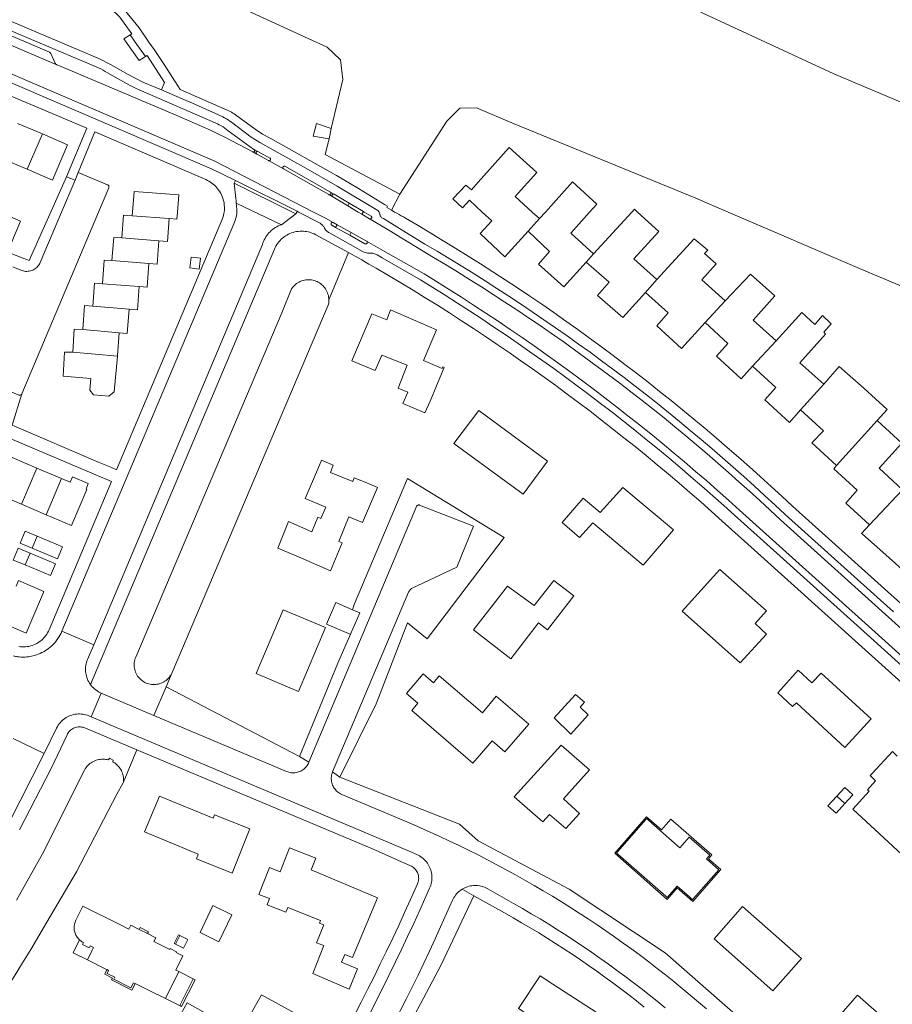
# Model space of a CAD drawing. Header units: metres. Extents: x 89888 to 94270, y 464165 to 468904.
# Tile 307 of 369: x 93206 to 93409, y 466816 to 467045. Entities that reach past the tile are written whole.
import ezdxf

# ---------------------------------------------------------------- set-up
doc = ezdxf.new("R2010")
doc.units = ezdxf.units.M
for name, color, linetype, lineweight in [('B_BEBOUWINGSGRENS_0', 251, 'CONTINUOUS', 13), ('B_LUIFEL_1', 251, 'CONTINUOUS', 13), ('B_TUSSENMUUR_0', 251, 'CONTINUOUS', 13), ('G_GRENS_ALGEMEEN_0', 251, 'CONTINUOUS', 13), ('T_CULTUURGRENS_0', 251, 'CONTINUOUS', 13), ('T_HEK_LIJN_0', 251, 'CONTINUOUS', 13), ('T_MUUR_30CM_LIJN_0', 251, 'CONTINUOUS', 13), ('T_WALBESCHERMING_0', 251, 'CONTINUOUS', 13), ('V_WEGGRENS_0', 251, 'CONTINUOUS', 13), ('W_WALBESCHERMING_LIJN_0', 251, 'CONTINUOUS', 13)]:
    doc.layers.add(name, color=color, linetype=linetype, lineweight=lineweight)

msp = doc.modelspace()

# ---------------------------------------------------------------- linework, layer by layer
at = {"layer": 'B_BEBOUWINGSGRENS_0'}
for p, q in [((93211.65, 467018.18), (93205.9, 467020.64)), ((93202.37, 467012.39), (93208.12, 467009.94)), ((93232.63, 467000), (93232.57, 466999.13)), ((93246.26, 466989.49), (93245.97, 466986.97)), ((93296.72, 466958.07), (93295.55, 466955.42)), ((93210.36, 466940.38), (93204.6, 466942.82)), ((93323.56, 466934.31), (93329.23, 466942.01)), ((93216.11, 466937.94), (93210.36, 466940.38)), ((93201.06, 466934.42), (93206.81, 466931.98)), ((93206.81, 466931.98), (93212.56, 466929.53)), ((93329.2, 466902.74), (93335.33, 466910.62)), ((93271.29, 466888.36), (93277.52, 466903.3)), ((93317.26, 466887.26), (93314.08, 466883.45)), ((93334.62, 466878.47), (93338.66, 466882.96)), ((93396.55, 466864.02), (93394.49, 466861.77)), ((93398.43, 466862.29), (93396.55, 466864.02)), ((93236.14, 466832.02), (93234.16, 466833)), ((93243.67, 466831.62), (93242.64, 466829.6)), ((93240.32, 466816.9), (93243.41, 466823.17)), ((93272.11, 466812.6), (93262.67, 466817.74))]:
    msp.add_line(p, q, dxfattribs=at)
for points in [[(93208.12, 467009.94), (93214.02, 467007.42), (93217.54, 467015.67), (93211.65, 467018.18)], [(93327.35, 466998.47), (93325.66, 467000), (93321.68, 467003.61), (93326.77, 467009.21), (93320.33, 467015), (93313.04, 467006.91)], [(93313.04, 467006.91), (93311.54, 467005.13), (93310.21, 467006.28), (93307.2, 467003.06), (93309.45, 467000.95), (93311.1, 467002.72), (93314.01, 467000), (93316.24, 466997.91), (93313.56, 466994.96), (93319.25, 466989.6), (93324.69, 466995.54)], [(93339.02, 467000), (93340.66, 467001.84), (93335.02, 467006.99), (93328.73, 467000), (93327.35, 466998.47)], [(93241.16, 466998.45), (93242.96, 466998.32), (93243.09, 467000), (93243.39, 467004.02), (93233, 467004.8), (93232.63, 467000)], [(93350.14, 467000), (93349.45, 467000.63), (93348.87, 467000), (93339.95, 466990.28)], [(93203.51, 466999.17), (93206.6, 466997.88), (93203.56, 466990.62)], [(93232.57, 466999.13), (93230.56, 466999.28), (93230.16, 466993.96)], [(93238.76, 466993.29), (93240.76, 466993.14), (93241.16, 466998.45)], [(93339.95, 466990.28), (93334.67, 466995.1), (93339.02, 467000)], [(93354.65, 466984.25), (93349.29, 466989.13), (93355.14, 466995.47), (93350.14, 467000)], [(93230.16, 466993.96), (93228.26, 466994.1), (93227.85, 466988.68)], [(93324.69, 466995.54), (93329.71, 466990.78), (93327.1, 466987.88), (93333.02, 466982.55), (93338.19, 466988.36)], [(93370.59, 466979.31), (93365.12, 466984.23), (93368.44, 466987.94), (93365.75, 466990.33), (93366.49, 466991.09), (93363.36, 466993.73), (93354.65, 466984.25)], [(93236.47, 466988.02), (93238.35, 466987.88), (93238.76, 466993.29)], [(93245.97, 466986.97), (93248.17, 466986.72), (93248.46, 466989.24), (93246.26, 466989.49)], [(93227.85, 466988.68), (93226.05, 466988.82), (93225.63, 466983.3)], [(93234.22, 466982.64), (93236.05, 466982.5), (93236.47, 466988.02)], [(93338.19, 466988.36), (93343.59, 466983.63), (93340.88, 466980.58), (93346.72, 466975.42), (93352.03, 466981.24)], [(93382.4, 466970.04), (93377.05, 466974.83), (93382.13, 466980.49), (93376.47, 466985.53), (93370.59, 466979.31)], [(93225.63, 466983.3), (93223.77, 466983.44), (93223.37, 466978.09)], [(93231.82, 466977.36), (93233.81, 466977.22), (93234.22, 466982.64)], [(93352.03, 466981.24), (93357.33, 466976.54), (93354.63, 466973.51), (93360.41, 466968.21), (93365.87, 466974.26)], [(93223.37, 466978.09), (93221.47, 466978.23), (93221.05, 466972.66)], [(93229.56, 466971.88), (93231.4, 466971.74), (93231.82, 466977.36)], [(93295.55, 466955.42), (93300.66, 466953.25), (93301.9, 466955.94), (93303.39, 466959.54), (93305.2, 466963.78), (93304.87, 466963.92), (93304.71, 466963.55), (93300.32, 466965.46), (93303.42, 466972.61), (93292.71, 466977.24), (93291.81, 466974.89), (93288.3, 466976.27), (93283.67, 466965.35), (93289.09, 466963.07), (93290.67, 466966.7), (93296.53, 466964.31), (93294.47, 466958.99), (93296.72, 466958.07)], [(93393.5, 466972), (93395.26, 466973.98), (93393.19, 466975.91), (93391.46, 466973.85), (93388.44, 466976.6), (93382.4, 466970.04)], [(93365.87, 466974.26), (93371.2, 466969.38), (93368.51, 466966.45), (93374.29, 466961.15), (93376.93, 466964.09)], [(93221.05, 466972.66), (93219.05, 466972.75), (93218.74, 466967.34)], [(93229.14, 466966.44), (93229.16, 466966.59), (93229.56, 466971.88)], [(93393.54, 466959.95), (93387.95, 466964.88), (93393.95, 466971.58), (93393.5, 466972)], [(93218.74, 466967.34), (93216.77, 466967.38), (93216.52, 466961.79), (93222.93, 466961.22), (93222.68, 466958.49), (93223.59, 466957.45), (93227.15, 466957.1), (93228.37, 466958.16), (93229.14, 466966.44)], [(93376.93, 466964.09), (93382.35, 466959.15), (93379.78, 466956.27), (93385.55, 466951), (93388.1, 466953.94)], [(93402.85, 466958.97), (93397.11, 466964.02), (93393.54, 466959.95)], [(93405.94, 466951.43), (93408.29, 466954.02), (93408.25, 466954.05), (93402.85, 466958.97)], [(93329.23, 466942.01), (93313.23, 466953.81), (93307.45, 466946.15), (93323.56, 466934.31)], [(93388.1, 466953.94), (93393.45, 466949.08), (93390.75, 466946.23), (93396.44, 466940.98)], [(93411.82, 466935.33), (93406.38, 466940.38), (93411.7, 466946.17), (93405.94, 466951.43)], [(93278.7, 466939.39), (93279.36, 466941.03), (93276.62, 466942.2), (93275.9, 466940.51), (93272.82, 466933.28), (93277.61, 466931.28), (93276.49, 466928.68), (93275.8, 466928.95), (93274.35, 466925.56), (93268.92, 466927.96), (93266.45, 466921.73), (93271.77, 466919.51), (93278.71, 466916.45), (93281.39, 466922.98), (93280.68, 466923.32), (93283.01, 466929.01), (93286.18, 466927.7)], [(93396.44, 466940.98), (93395.82, 466940.2), (93401.25, 466935.28), (93398.64, 466932.25), (93404.16, 466927.21)], [(93286.18, 466927.7), (93289.64, 466935.9), (93287.18, 466936.92), (93284.24, 466938.15), (93283.92, 466937.29), (93278.7, 466939.39)], [(93221.82, 466935.51), (93222.35, 466936.77), (93218.65, 466938.34), (93218.11, 466937.09), (93216.11, 466937.94)], [(93212.56, 466929.53), (93218.44, 466927.04), (93222, 466935.44), (93221.82, 466935.51)], [(93358.54, 466926.03), (93346.73, 466935.9), (93341.45, 466930.06), (93337.54, 466933.38), (93332.62, 466927.72), (93336.63, 466924.2)], [(93404.16, 466927.21), (93402.3, 466925.18), (93402.49, 466925.01), (93407.94, 466920.2), (93414.81, 466914.1), (93422.82, 466922.82), (93422.61, 466923.01), (93425.34, 466926.01), (93418.59, 466932.03), (93422.18, 466936.05)], [(93336.63, 466924.2), (93339.73, 466927.66), (93351.46, 466917.76), (93358.54, 466926.03)], [(93210.45, 466924.52), (93207.68, 466925.67), (93206.52, 466922.9), (93209.28, 466921.75)], [(93209.28, 466921.75), (93215.2, 466919.27), (93216.36, 466922.05), (93210.45, 466924.52)], [(93208.79, 466920.59), (93206.04, 466921.74), (93204.88, 466918.97), (93207.62, 466917.83)], [(93207.62, 466917.83), (93213.56, 466915.35), (93214.72, 466918.12), (93208.79, 466920.59)], [(93380.16, 466907.14), (93369.31, 466916.75), (93360.54, 466907.1)], [(93202, 466904.5), (93207.88, 466901.98), (93211.47, 466910.35), (93212.03, 466911.64), (93206.1, 466914.19), (93205.54, 466912.9)], [(93335.33, 466910.62), (93330.7, 466914.19), (93326.09, 466908.37), (93319.93, 466912.92), (93312, 466902.73), (93320.65, 466896.01), (93327.14, 466904.34), (93329.2, 466902.74)], [(93283.38, 466901.7), (93282.36, 466902.12), (93277.79, 466904.03), (93279.95, 466909.13), (93283.87, 466907.4)], [(93277.52, 466903.3), (93267.69, 466907.42), (93261.4, 466892.58), (93271.29, 466888.36)], [(93283.87, 466907.4), (93285.5, 466906.68), (93283.38, 466901.7)], [(93360.54, 466907.1), (93374.03, 466895.02), (93380.15, 466901.73), (93377.56, 466904.21), (93380.16, 466907.14)], [(93387.54, 466893.31), (93382.83, 466888.08), (93386.26, 466884.86), (93387.17, 466885.75), (93398.45, 466875.35), (93404.52, 466882.03)], [(93404.52, 466882.03), (93392.89, 466892.65), (93390.77, 466890.4), (93387.54, 466893.31)], [(93314.08, 466883.45), (93304.03, 466892.01), (93302.71, 466890.42), (93300.24, 466892.48), (93296.42, 466887.92), (93299.05, 466885.7), (93297.62, 466883.98), (93311.87, 466871.71), (93316.3, 466876.88), (93319.32, 466874.3), (93324.85, 466880.75), (93317.26, 466887.26)], [(93338.66, 466882.96), (93336.79, 466884.75), (93337.8, 466885.88), (93335.72, 466887.66), (93330.77, 466882.28), (93334.62, 466878.47)], [(93336.64, 466859.99), (93332.9, 466863.36), (93338.96, 466870.11), (93332.39, 466875.89), (93321.48, 466863.86), (93328.09, 466858.01), (93329.69, 466859.73), (93333.47, 466856.51), (93336.64, 466859.99)], [(93410.62, 466873.35), (93409.48, 466874.41), (93404.74, 466869.28), (93404.3, 466868.8), (93405.57, 466867.62), (93403.71, 466865.48), (93404.06, 466865.17)], [(93259.97, 466856.45), (93251.72, 466859.64), (93251.38, 466858.89), (93238.92, 466864.03), (93235.41, 466855.71)], [(93404.06, 466865.17), (93400.25, 466861.03), (93412.66, 466849.51), (93414.76, 466851.77)], [(93394.49, 466861.77), (93396.36, 466860.05), (93398.43, 466862.29)], [(93366.98, 466850.27), (93362.21, 466854.47), (93360.01, 466851.99), (93355.54, 466855.92), (93352.62, 466858.52), (93352.3, 466858.8), (93352.02, 466858.48), (93345.56, 466851.14)], [(93235.41, 466855.71), (93247.9, 466850.52), (93247.52, 466849.46), (93255.83, 466846.09), (93259.97, 466856.45)], [(93274.22, 466846.9), (93275.28, 466849.58), (93269.19, 466851.99), (93266.99, 466846.41), (93264.52, 466847.39), (93262.05, 466841.16), (93264.52, 466840.18), (93263.94, 466838.72), (93268.32, 466836.99), (93268.75, 466838.08), (93276.42, 466835.04), (93276.19, 466834.45), (93277.15, 466834.07), (93275.49, 466829.89), (93277.16, 466829.23), (93274.58, 466822.72), (93283.06, 466819.11), (93285.01, 466823.84), (93281.31, 466825.37), (93282.06, 466827.17), (93283.86, 466826.43), (93289.68, 466840.36), (93274.22, 466846.9)], [(93345.56, 466851.14), (93345.27, 466850.79), (93345.6, 466850.51), (93356.73, 466840.72)], [(93356.73, 466840.72), (93357.07, 466840.42), (93359.38, 466843.08), (93359.43, 466843.05), (93362.27, 466840.55), (93362.98, 466839.92), (93363.21, 466840.19), (93369.09, 466846.88), (93366.22, 466849.41), (93366.98, 466850.27)], [(93234.16, 466833), (93232.23, 466833.96), (93231.79, 466833.07), (93229.8, 466834.05), (93221.04, 466838.38), (93220.45, 466837.17), (93219.44, 466835.12), (93219.26, 466834.69), (93219.13, 466834.23), (93219.06, 466833.76), (93219.04, 466833.29), (93219.09, 466832.82), (93219.13, 466832.58), (93219.18, 466832.34), (93219.26, 466832.1), (93219.34, 466831.87), (93219.45, 466831.65), (93219.58, 466831.43), (93219.72, 466831.21), (93219.87, 466831.01), (93220.04, 466830.82), (93220.21, 466830.63), (93220.29, 466830.56)], [(93255.76, 466836.38), (93251.3, 466838.56), (93248.35, 466832.3)], [(93388.35, 466826.22), (93374.56, 466838.35), (93368, 466830.77), (93381.69, 466818.74), (93388.35, 466826.22)], [(93248.35, 466832.3), (93252.75, 466830.13), (93255.76, 466836.38)], [(93243.41, 466823.17), (93242.71, 466823.52), (93244.36, 466826.83), (93242.77, 466827.62), (93242.87, 466827.81), (93241.39, 466828.55), (93241.29, 466828.35), (93238.67, 466829.65), (93237.62, 466830.17), (93238.06, 466831.07), (93236.14, 466832.02)], [(93242.64, 466829.6), (93244.5, 466828.67), (93245.52, 466830.67), (93243.67, 466831.62)], [(93220.29, 466830.56), (93220.39, 466830.46), (93220.59, 466830.31), (93220.79, 466830.17), (93221.01, 466830.05), (93221.24, 466829.95), (93221.02, 466829.5), (93222.58, 466828.72), (93222.79, 466829.14), (93223.54, 466828.76), (93223.24, 466828.16), (93222.12, 466825.91)], [(93222.12, 466825.91), (93226.27, 466823.85), (93226.69, 466823.65)], [(93226.69, 466823.65), (93227.04, 466823.46), (93226.7, 466822.75), (93228.49, 466821.86), (93228.27, 466821.41), (93232.28, 466819.42), (93232.89, 466820.58), (93233.25, 466820.4)], [(93330.46, 466820.28), (93327.54, 466822.22), (93322.48, 466814.61), (93325.39, 466812.67), (93324.22, 466810.92)], [(93233.25, 466820.4), (93236.7, 466818.7), (93240.32, 466816.9)], [(93324.22, 466810.92), (93328.25, 466808.18), (93327.34, 466806.81), (93331.71, 466803.89), (93326.66, 466796.32), (93330.96, 466793.45), (93335.79, 466800.68), (93336.28, 466801.42), (93333.37, 466803.36), (93334.26, 466804.7), (93334.68, 466804.42), (93340.76, 466813.58), (93330.46, 466820.28)], [(93262.67, 466817.74), (93256.63, 466806.95), (93266.3, 466801.48), (93270.93, 466798.93), (93276.98, 466809.95), (93272.11, 466812.6)], [(93414.45, 466807.13), (93413.98, 466806.57), (93401.34, 466817.71), (93394.71, 466810.12), (93407.32, 466798.98), (93411.2, 466803.31)], [(93252.08, 466812.12), (93245.34, 466815.93), (93241.85, 466809.68), (93248.6, 466805.9)]]:
    msp.add_lwpolyline(points, dxfattribs=at)
at = {"layer": 'B_LUIFEL_1'}
for p, q in [((93246.74, 466821.52), (93243.41, 466823.17)), ((93244.06, 466815.04), (93247.18, 466821.3)), ((93247.18, 466821.3), (93246.74, 466821.52)), ((93240.32, 466816.9), (93244.06, 466815.04))]:
    msp.add_line(p, q, dxfattribs=at)
for points in [[(93398.43, 466862.29), (93400.29, 466864.32), (93398.41, 466866.04), (93396.55, 466864.02)], [(93352.27, 466859.19), (93344.86, 466850.76), (93357.09, 466840), (93359.41, 466842.65), (93363, 466839.48), (93369.58, 466846.92), (93366.71, 466849.44), (93367.46, 466850.33), (93357.93, 466858.69), (93355.73, 466856.15), (93352.27, 466859.19)], [(93236.14, 466832.02), (93236.36, 466832.47), (93234.38, 466833.45), (93234.16, 466833)], [(93243.67, 466831.62), (93243.37, 466831.77), (93242.34, 466829.75), (93242.64, 466829.6)], [(93220.29, 466830.56), (93218.83, 466827.54), (93222.12, 466825.91)], [(93226.69, 466823.65), (93226.17, 466822.56), (93227.96, 466821.68), (93227.73, 466821.23), (93232.45, 466818.88), (93233.06, 466820.04), (93233.25, 466820.4)]]:
    msp.add_lwpolyline(points, dxfattribs=at)
at = {"layer": 'B_TUSSENMUUR_0'}
for p, q in [((93208.12, 467009.94), (93211.65, 467018.18)), ((93232.57, 466999.13), (93241.16, 466998.45)), ((93324.69, 466995.54), (93327.35, 466998.47)), ((93230.16, 466993.96), (93238.76, 466993.29)), ((93339.95, 466990.28), (93338.19, 466988.36)), ((93227.85, 466988.68), (93236.47, 466988.02)), ((93225.63, 466983.3), (93234.22, 466982.64)), ((93354.65, 466984.25), (93352.03, 466981.24)), ((93223.37, 466978.09), (93231.82, 466977.36)), ((93370.59, 466979.31), (93365.87, 466974.26)), ((93221.05, 466972.66), (93229.56, 466971.88)), ((93382.4, 466970.04), (93376.93, 466964.09)), ((93218.74, 466967.34), (93229.14, 466966.44)), ((93393.54, 466959.95), (93388.1, 466953.94)), ((93405.94, 466951.43), (93396.44, 466940.98)), ((93206.81, 466931.98), (93210.36, 466940.38)), ((93212.56, 466929.53), (93216.11, 466937.94)), ((93404.16, 466927.21), (93411.82, 466935.33)), ((93209.28, 466921.75), (93210.45, 466924.52)), ((93207.62, 466917.83), (93208.79, 466920.59))]:
    msp.add_line(p, q, dxfattribs=at)
at = {"layer": 'G_GRENS_ALGEMEEN_0'}
for points in [[(93246.74, 466821.52), (93243.61, 466815.26), (93244.06, 466815.04)], [(93247.18, 466821.3), (93246.74, 466821.53), (93246.74, 466821.52)]]:
    msp.add_lwpolyline(points, dxfattribs=at)
at = {"layer": 'T_CULTUURGRENS_0'}
for p, q in [((93206.9, 466957.69), (93204.63, 466950.37)), ((93240.43, 466889.47), (93237.61, 466882.83)), ((93289.36, 466885.55), (93280.89, 466868.44)), ((93273.68, 466871.9), (93271.49, 466873.24)), ((93280.89, 466868.44), (93279.21, 466869.66)), ((93280.89, 466868.44), (93308.7, 466857.51)), ((93313.09, 466853.59), (93334.29, 466842.35))]:
    msp.add_line(p, q, dxfattribs=at)
at = {"layer": 'T_HEK_LIJN_0'}
msp.add_line((93278.34, 466979.57), (93282.9, 466990.55), dxfattribs=at)
at = {"layer": 'T_MUUR_30CM_LIJN_0'}
msp.add_line((93283.38, 466901.7), (93280.38, 466894.95), dxfattribs=at)
at = {"layer": 'T_WALBESCHERMING_0'}
for p, q in [((93355.17, 467051.05), (93379.97, 467039.53)), ((93277.9, 467038.38), (93275.39, 467039.53)), ((93321.44, 467020.51), (93312.69, 467024.28)), ((93278.37, 467017.02), (93278.87, 467019.4))]:
    msp.add_line(p, q, dxfattribs=at)
for points in [[(93275.39, 467039.53), (93225.65, 467062.46), (93209.55, 467069.17), (93000, 467156.96), (92966.8, 467170.87)], [(93379.97, 467039.53), (93395.87, 467032.15), (93446.73, 467010.64)], [(93278.87, 467019.4), (93281.57, 467030.87), (93281.03, 467035.4), (93277.9, 467038.38)], [(93312.69, 467024.28), (93308.8, 467024.14), (93305.8, 467021.18), (93294.81, 467004.14)], [(93423.27, 466977.87), (93402.39, 466986.63), (93371.27, 467000), (93363.77, 467003.22), (93321.44, 467020.51)], [(93294.81, 467004.14), (93277.49, 467013.41), (93278.37, 467017.02)]]:
    msp.add_lwpolyline(points, dxfattribs=at)
at = {"layer": 'V_WEGGRENS_0'}
for p, q in [((93202.65, 467039.53), (93215.06, 467034.29)), ((93232.05, 467041.25), (93233.27, 467039.53)), ((93233.27, 467039.53), (93235.65, 467036.19)), ((93240.11, 467030.11), (93239.36, 467028.41)), ((93221.99, 467019.48), (93217.28, 467008.21)), ((93220.02, 467009.18), (93223.87, 467018.66)), ((93260.94, 467014.55), (93261.83, 467014.1)), ((93261.54, 467013.46), (93260.61, 467013.97)), ((93261.54, 467013.46), (93264.26, 467011.98)), ((93264.26, 467011.98), (93267.76, 467010.05)), ((93267.76, 467010.05), (93278.34, 467004.04)), ((93217.28, 467008.21), (93219.26, 467007.39)), ((93219.26, 467007.39), (93220.02, 467009.18)), ((93256.58, 467007.31), (93256.32, 467006.71)), ((93270.93, 467000.18), (93256.58, 467007.31)), ((93279.23, 467003.52), (93278.34, 467004.04)), ((93278.68, 467004.65), (93279.58, 467004.14)), ((93279.23, 467003.52), (93282.71, 467001.46)), ((93283.08, 467002.08), (93279.58, 467004.14)), ((93294.81, 467004.14), (93292.91, 467000.42)), ((93256.73, 467002.64), (93256.79, 467002.03)), ((93256.79, 467002.03), (93267.29, 466997.04)), ((93282.71, 467001.46), (93283.08, 467002.08)), ((93286.39, 467000.11), (93283.08, 467002.08)), ((93270.64, 466999.6), (93267.98, 466997.56)), ((93279.35, 466997.54), (93277.52, 466998.55)), ((93286.39, 467000.11), (93285.99, 466999.49)), ((93291.02, 466998.47), (93294.77, 466996.16)), ((93267.29, 466997.04), (93267.98, 466997.56)), ((93280.24, 466997.04), (93279.35, 466997.54)), ((93279.9, 466996.41), (93280.24, 466997.04)), ((93279.9, 466996.41), (93283.21, 466994.57)), ((93283.56, 466995.2), (93280.24, 466997.04)), ((93290.16, 466997.05), (93292.64, 466995.53)), ((93283.56, 466995.2), (93283.21, 466994.57)), ((93287.1, 466993.24), (93283.56, 466995.2)), ((93290.37, 466991.38), (93287.1, 466993.24)), ((93289.57, 466990), (93290.75, 466989.32)), ((93279.21, 466869.66), (93296.9, 466911.53)), ((93223.61, 466899.28), (93216.2, 466902.41)), ((93271.49, 466873.24), (93280.38, 466894.95)), ((93241.83, 466892.77), (93240.43, 466889.47)), ((93240.43, 466889.47), (93271.49, 466873.24)), ((93223, 466882.48), (93225.34, 466888.02)), ((93237.61, 466882.83), (93225.34, 466888.02)), ((93222.49, 466882.7), (93223, 466882.48)), ((93221.57, 466879.89), (93233.67, 466874.8)), ((93204.86, 466877.44), (93212.08, 466873.93)), ((93233.67, 466874.8), (93230.49, 466867.1)), ((93308.7, 466857.51), (93313.09, 466853.59)), ((93309.37, 466842.36), (93312.07, 466840.85))]:
    msp.add_line(p, q, dxfattribs=at)
for points in [[(93215.79, 467039.53), (93198.17, 467047.01), (93152.07, 467066.57), (93089.02, 467093.36), (93057.76, 467106.52), (93021.46, 467121.9)], [(93210.59, 467039.53), (93133.13, 467072.42), (93059.42, 467103.62)], [(93236.47, 467039.53), (93234.15, 467042.89), (93229.26, 467048.87), (93228.48, 467049.55), (93227.69, 467050.21), (93226.88, 467050.85), (93226.06, 467051.48), (93225.23, 467052.09), (93224.39, 467052.68), (93223.53, 467053.26), (93222.66, 467053.82), (93221.78, 467054.36), (93220.89, 467054.88), (93219.99, 467055.38), (93219.08, 467055.87), (93218.16, 467056.34), (93217.23, 467056.78), (93216.29, 467057.21), (93215.34, 467057.62), (93141.9, 467088.71)], [(93101.59, 467082.29), (93103.96, 467083.29), (93104.47, 467083.29), (93207.9, 467039.53)], [(93209.7, 467057.45), (93214.53, 467055.4), (93215.47, 467055.01), (93216.4, 467054.6), (93217.33, 467054.17), (93218.24, 467053.72), (93219.14, 467053.24), (93220.03, 467052.75), (93220.91, 467052.23), (93221.78, 467051.7), (93222.63, 467051.15), (93223.48, 467050.58), (93224.31, 467049.98), (93225.12, 467049.38), (93225.92, 467048.75), (93226.71, 467048.1), (93227.48, 467047.44), (93228.24, 467046.76), (93228.98, 467046.06), (93229.71, 467045.34), (93232.45, 467041.51), (93232.05, 467041.25)], [(93174.62, 467039.53), (93190.76, 467032.7), (93221.99, 467019.48)], [(93256.58, 467007.31), (93251.02, 467010.07), (93192.02, 467035.33), (93182.09, 467039.53)], [(93277.52, 466998.55), (93274.72, 467000), (93251.79, 467011.86), (93192.78, 467037.12), (93187.09, 467039.53)], [(93207.9, 467039.53), (93213.32, 467037.24), (93213.66, 467036.9), (93214.58, 467034.8), (93214.64, 467034.67), (93214.72, 467034.55), (93214.82, 467034.45), (93214.94, 467034.36), (93215.06, 467034.29)], [(93260.94, 467014.55), (93260.89, 467014.58), (93254.93, 467018.93), (93254.54, 467019.23), (93254.13, 467019.52), (93253.71, 467019.79), (93253.28, 467020.04), (93252.84, 467020.28), (93252.39, 467020.5), (93234.2, 467028.42), (93233.45, 467028.76), (93232.7, 467029.12), (93231.96, 467029.5), (93231.23, 467029.89), (93230.51, 467030.3), (93226.82, 467032.43), (93226.3, 467032.73), (93225.78, 467033.02), (93225.24, 467033.29), (93224.69, 467033.54), (93224.14, 467033.78), (93210.59, 467039.53)], [(93239.36, 467028.41), (93235.06, 467030.26), (93231.61, 467032.01), (93227.67, 467034.27), (93224.93, 467035.65), (93215.79, 467039.53)], [(93232.05, 467041.25), (93230.6, 467040.31), (93231.14, 467039.53)], [(93231.14, 467039.53), (93234.17, 467035.24), (93235.41, 467036.03), (93235.65, 467036.19)], [(93243.69, 467028.55), (93240.18, 467034.14), (93237.65, 467037.83), (93236.47, 467039.53)], [(93235.65, 467036.19), (93236.02, 467036.42), (93240.11, 467030.11)], [(93215.06, 467034.29), (93215.13, 467034.26), (93240.41, 467023.58), (93242.98, 467022.47), (93250.8, 467019.02), (93252.46, 467018.23), (93254.11, 467017.42), (93255.75, 467016.59), (93257.38, 467015.74), (93259, 467014.86), (93260.61, 467013.97)], [(93239.36, 467028.41), (93244.18, 467026.35), (93246.09, 467025.53), (93247.99, 467024.7), (93249.88, 467023.86), (93251.77, 467023), (93253.65, 467022.12), (93254.08, 467021.91), (93254.5, 467021.67), (93254.91, 467021.43), (93255.3, 467021.16), (93255.69, 467020.88), (93260.24, 467017.43), (93262.27, 467016.15), (93272.45, 467010.51), (93280.27, 467006.03), (93289.73, 467000.37), (93290.03, 466999.99), (93290.25, 466999.29), (93290.29, 466999.14), (93290.36, 466999.01), (93290.45, 466998.88), (93290.55, 466998.77), (93290.67, 466998.68), (93291.02, 466998.47)], [(93292.91, 467000.42), (93291.81, 467001.08), (93291.94, 467001.34), (93291.26, 467001.76), (93285.2, 467005.48), (93280.13, 467008.46), (93264.67, 467017.15), (93264.06, 467017.46), (93263.47, 467017.79), (93262.88, 467018.14), (93262.31, 467018.51), (93261.75, 467018.89), (93261.2, 467019.29), (93256.61, 467022.6), (93256.32, 467022.83), (93256.01, 467023.04), (93255.7, 467023.23), (93255.37, 467023.41), (93255.04, 467023.58), (93254.7, 467023.73), (93243.69, 467028.55)], [(93278.87, 467019.4), (93275.43, 467020.6), (93274.7, 467017.62), (93278.37, 467017.02)], [(93223.87, 467018.66), (93249.69, 467007.53), (93250.05, 467007.36), (93250.4, 467007.17), (93250.75, 467006.96), (93251.08, 467006.73), (93251.39, 467006.49), (93251.7, 467006.22), (93251.99, 467005.94), (93252.26, 467005.65), (93252.51, 467005.34), (93252.75, 467005.02), (93252.92, 467004.75)], [(93260.61, 467013.97), (93260.68, 467013.95), (93260.77, 467013.94), (93260.85, 467013.95), (93260.93, 467013.99), (93260.99, 467014.04), (93261.05, 467014.1), (93261.08, 467014.18), (93261.09, 467014.27), (93261.08, 467014.35), (93261.05, 467014.43), (93261, 467014.5), (93260.94, 467014.55)], [(93261.83, 467014.1), (93261.74, 467014.11), (93261.65, 467014.1), (93261.57, 467014.07), (93261.49, 467014.01), (93261.43, 467013.94), (93261.4, 467013.86), (93261.38, 467013.77), (93261.39, 467013.68), (93261.42, 467013.59), (93261.47, 467013.52), (93261.54, 467013.46)], [(93264.26, 467011.98), (93264.35, 467011.95), (93264.43, 467011.94), (93264.52, 467011.95), (93264.6, 467011.99), (93264.67, 467012.04), (93264.72, 467012.11), (93264.76, 467012.19), (93264.77, 467012.27), (93264.76, 467012.36), (93264.74, 467012.44), (93264.69, 467012.52), (93264.62, 467012.57), (93261.83, 467014.1)], [(93278.68, 467004.65), (93268.12, 467010.64), (93268.04, 467010.67), (93267.96, 467010.68), (93267.87, 467010.66), (93267.79, 467010.63), (93267.72, 467010.58), (93267.67, 467010.51), (93267.63, 467010.43), (93267.62, 467010.34), (93267.62, 467010.26), (93267.65, 467010.18), (93267.7, 467010.1), (93267.76, 467010.05)], [(93203.56, 466990.62), (93208.59, 466988.72), (93217.28, 467008.21)], [(93206.9, 466957.69), (93224.73, 467000), (93227.11, 467005.65), (93227.14, 467005.75), (93227.15, 467005.86), (93227.14, 467005.96), (93227.11, 467006.06), (93227.06, 467006.15), (93227, 467006.23), (93226.92, 467006.3), (93226.83, 467006.35), (93220.02, 467009.18)], [(93219.26, 467007.39), (93216.13, 467000), (93211.15, 466988.26), (93211.03, 466988), (93210.89, 466987.76), (93210.73, 466987.53), (93210.55, 466987.31), (93210.35, 466987.1), (93210.13, 466986.92), (93209.9, 466986.75), (93209.66, 466986.6), (93209.41, 466986.48), (93209.15, 466986.37), (93208.88, 466986.29), (93208.6, 466986.23), (93208.32, 466986.19), (93208.03, 466986.17), (93207.75, 466986.18), (93207.47, 466986.22), (93207.19, 466986.27), (93206.92, 466986.35), (93206.65, 466986.45), (93204.76, 466987.27)], [(93256.32, 467006.71), (93256.68, 467003.16), (93256.73, 467002.64)], [(93270.64, 466999.6), (93269.84, 467000), (93256.32, 467006.71)], [(93252.92, 467004.75), (93252.97, 467004.68), (93253.17, 467004.33), (93253.35, 467003.97), (93253.51, 467003.61), (93253.65, 467003.22), (93253.77, 467002.83), (93253.87, 467002.44), (93253.94, 467002.03), (93253.99, 467001.63), (93254.02, 467001.22), (93254.02, 467000.81), (93254.01, 467000.41), (93253.97, 467000), (93253.91, 466999.62), (93253.82, 466999.24), (93253.72, 466998.86), (93253.6, 466998.49), (93253.46, 466998.13), (93228.92, 466940), (93227.58, 466940.57)], [(93278.34, 467004.04), (93278.42, 467004.02), (93278.51, 467004.01), (93278.59, 467004.03), (93278.67, 467004.06), (93278.74, 467004.12), (93278.79, 467004.19), (93278.82, 467004.27), (93278.83, 467004.35), (93278.82, 467004.44), (93278.79, 467004.52), (93278.74, 467004.59), (93278.68, 467004.65)], [(93279.58, 467004.14), (93279.5, 467004.17), (93279.4, 467004.18), (93279.32, 467004.17), (93279.23, 467004.13), (93279.16, 467004.07), (93279.11, 467004), (93279.08, 467003.91), (93279.06, 467003.83), (93279.07, 467003.73), (93279.11, 467003.65), (93279.16, 467003.58), (93279.23, 467003.52)], [(93216.2, 466902.41), (93256.21, 466997.22), (93256.37, 466997.6), (93256.51, 466997.99), (93256.63, 466998.38), (93256.73, 466998.78), (93256.82, 466999.18), (93256.88, 466999.59), (93256.92, 467000), (93256.93, 467000.09), (93256.94, 467000.19), (93256.94, 467000.28), (93256.95, 467000.38), (93256.95, 467000.47), (93256.85, 467001.45), (93256.79, 467002.03)], [(93282.71, 467001.46), (93285.14, 467000), (93285.99, 466999.49)], [(93270.93, 467000.18), (93270.84, 467000), (93270.64, 466999.6)], [(93276.75, 466997.03), (93276.66, 466997.12), (93276.57, 466997.19), (93276.48, 466997.27), (93276.38, 466997.34), (93276.28, 466997.41), (93271.29, 467000), (93270.93, 467000.18)], [(93285.99, 466999.49), (93287.79, 466998.44), (93287.84, 466998.42), (93287.88, 466998.4), (93287.93, 466998.39), (93287.98, 466998.39), (93288.03, 466998.39)], [(93288.03, 466998.39), (93288.11, 466998.41), (93288.19, 466998.46), (93288.25, 466998.51), (93288.29, 466998.59), (93288.32, 466998.67), (93288.32, 466998.75), (93288.31, 466998.83), (93288.27, 466998.91), (93288.22, 466998.98), (93288.15, 466999.03), (93286.57, 467000), (93286.39, 467000.11)], [(93288.03, 466998.39), (93287.98, 466998.3), (93290.16, 466997.05)], [(93296.17, 466998.54), (93295.67, 466998.84), (93295.16, 466999.13), (93294.66, 466999.42), (93294.15, 466999.71), (93293.64, 467000), (93293.28, 467000.21), (93292.91, 467000.42)], [(93411.43, 466908.84), (93386.26, 466931.49), (93383.76, 466933.82), (93381.26, 466936.13), (93378.73, 466938.42), (93376.19, 466940.7), (93373.63, 466942.95), (93371.06, 466945.19), (93368.47, 466947.41), (93365.87, 466949.62), (93363.25, 466951.8), (93360.62, 466953.97), (93357.97, 466956.12), (93355.31, 466958.25), (93352.63, 466960.36), (93349.94, 466962.46), (93347.23, 466964.53), (93344.51, 466966.59), (93341.77, 466968.62), (93339.02, 466970.64), (93336.26, 466972.64), (93333.48, 466974.62), (93330.69, 466976.58), (93327.88, 466978.52), (93325.07, 466980.44), (93322.23, 466982.34), (93319.39, 466984.22), (93316.53, 466986.08), (93313.66, 466987.92), (93310.78, 466989.74), (93307.88, 466991.54), (93304.97, 466993.32), (93302.05, 466995.09), (93299.12, 466996.83), (93296.17, 466998.54)], [(93267.29, 466997.04), (93266.93, 466996.9), (93266.57, 466996.75), (93266.22, 466996.57), (93265.88, 466996.38), (93265.55, 466996.16), (93265.24, 466995.93), (93264.94, 466995.68), (93264.65, 466995.41), (93264.38, 466995.13), (93264.13, 466994.84), (93263.89, 466994.52), (93263.67, 466994.2), (93263.47, 466993.86), (93263.29, 466993.52), (93263.13, 466993.16), (93262.99, 466992.8), (93262.87, 466992.42), (93223.61, 466899.28)], [(93276.75, 466997.03), (93276.89, 466996.89), (93277.01, 466996.74), (93277.13, 466996.59), (93277.24, 466996.42), (93277.33, 466996.25), (93277.44, 466996.04), (93277.57, 466995.85), (93277.72, 466995.68), (93277.88, 466995.51), (93278.06, 466995.37), (93278.25, 466995.24), (93278.46, 466995.13), (93286.33, 466990.76), (93286.57, 466990.65), (93286.82, 466990.56), (93287.08, 466990.49), (93287.35, 466990.44), (93287.61, 466990.42), (93287.88, 466990.41), (93288.1, 466990.43), (93288.32, 466990.42), (93288.54, 466990.4), (93288.76, 466990.35), (93288.98, 466990.29), (93289.18, 466990.21), (93289.38, 466990.11), (93289.57, 466990)], [(93279.35, 466997.54), (93279.27, 466997.57), (93279.18, 466997.58), (93279.1, 466997.57), (93279.02, 466997.54), (93278.95, 466997.49), (93278.89, 466997.43), (93278.85, 466997.35), (93278.83, 466997.27), (93278.83, 466997.18), (93278.85, 466997.1), (93278.89, 466997.02), (93278.94, 466996.95), (93279.01, 466996.9), (93279.9, 466996.41)], [(93294.77, 466996.16), (93300.67, 466992.54), (93303.5, 466990.87), (93306.31, 466989.18), (93309.12, 466987.47), (93311.91, 466985.73), (93314.69, 466983.98), (93317.45, 466982.21), (93320.21, 466980.42), (93322.95, 466978.61), (93325.68, 466976.78), (93328.39, 466974.93), (93331.09, 466973.06), (93333.78, 466971.17), (93336.46, 466969.26), (93339.12, 466967.34), (93341.77, 466965.39), (93344.4, 466963.43), (93347.02, 466961.45), (93349.62, 466959.45), (93352.22, 466957.43), (93354.79, 466955.39), (93357.36, 466953.34), (93359.9, 466951.26), (93362.44, 466949.17), (93364.96, 466947.06), (93367.46, 466944.93), (93369.95, 466942.79), (93372.42, 466940.62), (93374.88, 466938.45), (93377.32, 466936.25), (93379.75, 466934.03), (93382.16, 466931.8), (93384.55, 466929.55), (93409.71, 466906.92)], [(93222.82, 466890.04), (93265.65, 466991.35), (93265.82, 466991.72), (93266.01, 466992.08), (93266.22, 466992.42), (93266.45, 466992.76), (93266.7, 466993.07), (93266.97, 466993.38), (93267.26, 466993.66), (93267.56, 466993.93), (93267.87, 466994.18), (93268.21, 466994.42), (93268.55, 466994.63), (93268.91, 466994.82), (93269.27, 466994.99), (93269.65, 466995.14), (93270.04, 466995.26), (93270.43, 466995.37), (93270.82, 466995.45), (93271.22, 466995.5), (93271.63, 466995.53), (93272.03, 466995.54)], [(93272.03, 466995.54), (93272.4, 466995.53), (93272.78, 466995.5), (93273.15, 466995.44), (93273.51, 466995.37), (93273.88, 466995.28), (93274.23, 466995.16), (93274.58, 466995.03), (93274.92, 466994.88), (93275.26, 466994.71), (93282.9, 466990.55)], [(93283.21, 466994.57), (93286.74, 466992.61), (93286.82, 466992.58), (93286.91, 466992.56), (93287, 466992.57), (93287.08, 466992.6), (93287.15, 466992.65), (93287.21, 466992.71), (93287.25, 466992.78), (93287.28, 466992.87), (93287.28, 466992.95), (93287.26, 466993.04), (93287.22, 466993.11), (93287.17, 466993.18), (93287.1, 466993.24)], [(93292.64, 466995.53), (93293.93, 466994.74), (93299.86, 466991.11), (93302.67, 466989.44), (93305.48, 466987.75), (93308.27, 466986.05), (93311.05, 466984.32), (93313.82, 466982.58), (93316.58, 466980.81), (93319.32, 466979.03), (93322.05, 466977.22), (93324.77, 466975.4), (93327.47, 466973.56), (93330.16, 466971.7), (93332.84, 466969.82), (93335.51, 466967.91), (93338.16, 466966), (93340.8, 466964.06), (93343.42, 466962.1), (93346.03, 466960.13), (93348.62, 466958.14), (93351.21, 466956.12), (93353.77, 466954.09), (93356.33, 466952.05), (93358.87, 466949.98), (93361.39, 466947.9), (93363.9, 466945.79), (93366.39, 466943.68), (93368.87, 466941.54), (93371.33, 466939.38), (93373.78, 466937.21), (93376.21, 466935.02), (93378.63, 466932.82), (93381.03, 466930.59), (93383.42, 466928.35), (93408.6, 466905.69)], [(93282.9, 466990.55), (93285.16, 466989.32), (93286, 466988.84), (93286.84, 466988.36), (93287.67, 466987.88), (93288.51, 466987.4), (93289.34, 466986.92)], [(93405.45, 466902.17), (93373.88, 466930.61), (93371.35, 466932.89), (93368.81, 466935.15), (93366.26, 466937.39), (93363.68, 466939.61), (93361.1, 466941.82), (93358.49, 466944.01), (93355.88, 466946.18), (93353.24, 466948.33), (93350.6, 466950.46), (93347.93, 466952.58), (93345.26, 466954.67), (93342.56, 466956.75), (93339.86, 466958.81), (93337.14, 466960.84), (93334.4, 466962.86), (93331.65, 466964.87), (93328.89, 466966.85), (93326.11, 466968.81), (93323.32, 466970.75), (93320.52, 466972.67), (93317.7, 466974.58), (93314.87, 466976.46), (93312.02, 466978.33), (93309.17, 466980.17), (93306.3, 466981.99), (93303.42, 466983.8), (93300.52, 466985.58), (93290.37, 466991.38)], [(93290.75, 466989.32), (93299.63, 466984.19), (93302.52, 466982.41), (93305.39, 466980.61), (93308.25, 466978.8), (93311.1, 466976.96), (93313.93, 466975.1), (93316.76, 466973.22), (93319.57, 466971.33), (93322.36, 466969.41), (93325.14, 466967.47), (93327.91, 466965.52), (93330.66, 466963.54), (93333.4, 466961.55), (93336.13, 466959.54), (93338.84, 466957.51), (93341.54, 466955.45), (93344.23, 466953.38), (93346.9, 466951.29), (93349.55, 466949.19), (93352.19, 466947.06), (93354.81, 466944.92), (93357.42, 466942.75), (93360.02, 466940.57), (93362.6, 466938.37), (93365.16, 466936.16), (93367.71, 466933.92), (93370.24, 466931.67), (93372.76, 466929.4), (93379.46, 466923.36), (93404.35, 466900.94)], [(93289.34, 466986.92), (93292.21, 466985.23), (93295.07, 466983.53), (93297.92, 466981.8), (93300.75, 466980.05), (93303.58, 466978.29), (93306.39, 466976.5), (93309.19, 466974.7), (93311.97, 466972.88), (93314.75, 466971.03), (93317.51, 466969.17), (93320.26, 466967.29), (93322.99, 466965.39), (93325.71, 466963.47), (93328.42, 466961.54), (93331.12, 466959.58), (93333.8, 466957.61), (93336.46, 466955.62), (93339.12, 466953.6), (93341.76, 466951.58), (93344.38, 466949.53), (93346.99, 466947.46), (93349.59, 466945.38), (93352.18, 466943.28), (93354.74, 466941.16), (93357.3, 466939.02), (93359.84, 466936.87), (93362.36, 466934.69), (93364.87, 466932.51), (93367.36, 466930.3), (93369.84, 466928.07), (93377.28, 466921.38), (93402.4, 466898.77)], [(93199.26, 466960.28), (93206.18, 466957.4), (93206.28, 466957.36), (93206.39, 466957.35), (93206.49, 466957.36), (93206.6, 466957.4), (93206.69, 466957.45), (93206.78, 466957.52), (93206.85, 466957.6), (93206.9, 466957.69)], [(93190.77, 466952.92), (93223.72, 466938.97), (93226.64, 466937.73)], [(93227.58, 466940.57), (93224.9, 466941.69), (93204.63, 466950.37)], [(93226.64, 466937.73), (93227.77, 466937.25), (93213.22, 466902.75), (93213.06, 466902.39), (93212.87, 466902.05), (93212.66, 466901.71), (93212.44, 466901.39), (93212.19, 466901.08), (93211.93, 466900.78), (93211.65, 466900.51), (93211.35, 466900.25), (93211.04, 466900), (93210.71, 466899.78), (93210.62, 466899.73)], [(93283.87, 466907.4), (93284.23, 466908.66), (93296.62, 466937.97), (93319.12, 466924.26), (93301.2, 466900.64), (93296.62, 466904.38), (93289.36, 466885.55)], [(93296.9, 466911.53), (93296.97, 466911.69), (93297.07, 466911.84), (93297.18, 466911.98), (93297.3, 466912.11), (93297.44, 466912.23), (93297.59, 466912.33), (93297.74, 466912.41), (93308.12, 466917.36), (93311.97, 466926.89), (93299.42, 466931.77), (93299.32, 466931.8), (93299.23, 466931.8), (93299.13, 466931.79), (93299.03, 466931.76), (93298.95, 466931.71), (93298.87, 466931.65), (93298.81, 466931.57), (93298.76, 466931.48), (93273.68, 466871.9)], [(93408.6, 466905.69), (93435.06, 466881.89), (93452.1, 466867.72), (93466.72, 466856.75), (93471.33, 466854.25)], [(93209.16, 466896.61), (93209.82, 466896.76), (93210.27, 466896.9), (93210.7, 466897.06), (93211.13, 466897.23), (93211.55, 466897.43), (93211.96, 466897.65), (93212.36, 466897.89), (93212.75, 466898.14), (93213.12, 466898.41), (93213.49, 466898.7), (93213.83, 466899.01), (93214.16, 466899.34), (93214.48, 466899.67), (93214.78, 466900.03), (93215.06, 466900.4), (93215.33, 466900.78), (93215.58, 466901.17), (93215.8, 466901.57), (93216.01, 466901.99), (93216.2, 466902.41)], [(93462.42, 466846.92), (93460.73, 466848.94), (93449.32, 466861.03), (93428.18, 466881.7), (93405.45, 466902.17)], [(93210.62, 466899.73), (93210.37, 466899.58), (93210.02, 466899.4), (93209.66, 466899.24), (93209.29, 466899.1), (93208.91, 466898.99), (93208.53, 466898.89), (93208.14, 466898.83), (93207.75, 466898.78), (93207.35, 466898.76), (93206.96, 466898.76), (93206.57, 466898.79), (93206.17, 466898.84)], [(93404.35, 466900.94), (93427.05, 466880.49), (93429.23, 466878.51), (93431.4, 466876.51), (93433.55, 466874.49), (93435.69, 466872.45), (93437.81, 466870.4), (93439.91, 466868.33), (93441.99, 466866.24), (93444.06, 466864.14), (93446.11, 466862.02), (93448.15, 466859.88), (93459.33, 466848.02), (93459.78, 466847.53)], [(93223.61, 466899.28), (93222.16, 466895.84), (93222.03, 466895.51), (93221.92, 466895.17), (93221.84, 466894.82), (93221.77, 466894.47), (93221.72, 466894.11), (93221.7, 466893.75), (93221.7, 466893.39), (93221.71, 466893.03), (93221.75, 466892.68), (93221.82, 466892.32), (93221.9, 466891.97), (93222, 466891.63), (93222.12, 466891.29), (93222.27, 466890.97), (93222.43, 466890.65), (93222.62, 466890.34), (93222.82, 466890.04)], [(93402.4, 466898.77), (93424.96, 466878.45), (93425.27, 466878.17)], [(93204.9, 466896.67), (93205.09, 466896.62), (93205.28, 466896.59), (93205.47, 466896.55), (93205.66, 466896.52), (93205.85, 466896.49), (93206.29, 466896.44), (93206.73, 466896.41), (93207.18, 466896.4), (93207.62, 466896.41), (93208.06, 466896.44), (93208.5, 466896.49), (93208.94, 466896.56), (93209.16, 466896.61)], [(93225.34, 466888.02), (93225.01, 466888.17), (93224.69, 466888.34), (93224.38, 466888.53), (93224.08, 466888.74), (93223.8, 466888.97), (93223.53, 466889.21), (93223.27, 466889.47), (93223.04, 466889.75), (93222.82, 466890.04)], [(93212.08, 466873.93), (93214.96, 466879.88), (93215.14, 466880.2), (93215.33, 466880.52), (93215.54, 466880.82), (93215.77, 466881.11), (93216.02, 466881.38), (93216.28, 466881.64), (93216.56, 466881.88), (93216.86, 466882.1), (93217.17, 466882.3), (93217.49, 466882.49), (93217.82, 466882.65), (93218.16, 466882.79), (93218.51, 466882.91), (93218.87, 466883.01), (93219.23, 466883.08), (93219.59, 466883.13), (93219.96, 466883.16), (93220.33, 466883.16), (93220.7, 466883.14), (93221.07, 466883.1), (93221.43, 466883.04), (93221.79, 466882.95), (93222.14, 466882.84), (93222.49, 466882.7)], [(93299.74, 466849.91), (93299.45, 466850.1), (93299.13, 466850.28), (93298.82, 466850.43), (93297.04, 466851.23), (93223, 466882.48)], [(93269.87, 466869.46), (93269.59, 466869.48), (93269.31, 466869.52), (93269.03, 466869.59), (93268.76, 466869.67), (93268.5, 466869.78), (93237.61, 466882.83)], [(93206.34, 466856.17), (93213.68, 466870.49), (93217.41, 466878.31), (93217.54, 466878.55), (93217.68, 466878.78), (93217.85, 466878.99), (93218.04, 466879.2), (93218.24, 466879.38), (93218.45, 466879.55), (93218.68, 466879.7), (93218.92, 466879.82), (93219.17, 466879.93), (93219.43, 466880.02), (93219.7, 466880.08), (93219.96, 466880.12), (93220.24, 466880.14), (93220.51, 466880.14), (93220.78, 466880.11), (93221.05, 466880.06), (93221.31, 466879.98), (93221.57, 466879.89)], [(93233.67, 466874.8), (93288.5, 466851.72), (93297.36, 466847.8), (93297.59, 466847.7), (93297.8, 466847.57), (93298, 466847.43), (93298.19, 466847.27), (93298.37, 466847.1), (93298.53, 466846.91), (93298.68, 466846.71), (93298.81, 466846.5), (93298.93, 466846.28), (93299.03, 466846.06)], [(93212.08, 466873.93), (93203.67, 466857.44), (93196.85, 466845.07), (93195.17, 466842.14), (93193.46, 466839.23), (93191.73, 466836.33), (93189.98, 466833.43), (93188.22, 466830.55), (93186.43, 466827.68), (93184.63, 466824.83), (93182.8, 466821.98), (93180.96, 466819.15), (93179.1, 466816.33), (93177.22, 466813.52)], [(93273.68, 466871.9), (93273.56, 466871.64), (93273.43, 466871.39), (93273.28, 466871.15), (93273.11, 466870.92), (93272.92, 466870.71), (93272.72, 466870.5), (93272.51, 466870.32), (93272.28, 466870.15), (93272.04, 466869.99), (93271.79, 466869.86), (93271.54, 466869.74), (93271.27, 466869.65), (93271, 466869.57), (93270.72, 466869.51), (93270.44, 466869.47), (93270.16, 466869.45), (93269.87, 466869.46)], [(93280.58, 466864.84), (93280.35, 466865.02), (93280.14, 466865.21), (93279.94, 466865.41), (93279.76, 466865.62), (93279.59, 466865.85), (93279.43, 466866.09), (93279.3, 466866.35), (93279.18, 466866.61), (93279.09, 466866.87), (93279.01, 466867.15), (93278.95, 466867.43), (93278.91, 466867.71), (93278.89, 466867.99), (93278.9, 466868.28), (93278.92, 466868.56), (93278.96, 466868.84), (93279.02, 466869.12), (93279.1, 466869.39), (93279.21, 466869.66)], [(93366.18, 466814.48), (93364.32, 466816.1), (93362.43, 466817.7), (93360.53, 466819.28), (93358.62, 466820.85), (93356.69, 466822.39), (93354.75, 466823.92), (93352.79, 466825.42), (93350.82, 466826.91), (93348.83, 466828.38), (93346.83, 466829.83), (93344.81, 466831.26), (93342.79, 466832.68), (93340.74, 466834.07), (93338.69, 466835.44), (93336.62, 466836.79), (93334.54, 466838.13), (93332.44, 466839.44), (93330.34, 466840.73), (93328.22, 466842), (93326.09, 466843.26), (93323.95, 466844.49), (93321.79, 466845.7), (93319.62, 466846.89), (93317.45, 466848.05), (93315.26, 466849.2), (93313.06, 466850.33), (93310.85, 466851.44), (93308.63, 466852.52), (93306.4, 466853.58), (93304.15, 466854.62), (93301.9, 466855.64), (93299.64, 466856.64), (93297.37, 466857.62), (93281.32, 466864.43), (93281.07, 466864.55), (93280.82, 466864.69), (93280.58, 466864.84)], [(93302.26, 466845.79), (93302.2, 466846.14), (93302.13, 466846.49), (93302.03, 466846.83), (93301.91, 466847.16), (93301.77, 466847.49), (93301.62, 466847.81), (93301.44, 466848.12), (93301.25, 466848.41), (93301.03, 466848.7), (93300.81, 466848.97), (93300.56, 466849.23), (93300.3, 466849.47), (93300.03, 466849.7), (93299.74, 466849.91)], [(93299.03, 466846.06), (93299.11, 466845.82), (93299.17, 466845.58), (93299.21, 466845.34), (93299.23, 466845.09), (93299.24, 466844.84), (93299.22, 466844.59), (93299.18, 466844.35), (93299.13, 466844.11), (93299.05, 466843.87), (93298.96, 466843.64), (93297.34, 466840), (93295.97, 466836.97), (93294.58, 466833.95), (93293.18, 466830.94), (93291.75, 466827.94), (93290.3, 466824.95), (93288.84, 466821.96), (93287.35, 466818.99), (93285.84, 466816.03), (93284.32, 466813.07)], [(93287.75, 466813.23), (93289.29, 466816.22), (93290.8, 466819.23), (93292.3, 466822.24), (93293.78, 466825.27), (93295.23, 466828.3), (93296.67, 466831.35), (93298.08, 466834.41), (93299.48, 466837.47), (93301.79, 466842.59), (93301.92, 466842.93), (93302.04, 466843.27), (93302.14, 466843.62), (93302.21, 466843.98), (93302.27, 466844.34), (93302.3, 466844.7), (93302.31, 466845.06), (93302.29, 466845.43), (93302.26, 466845.79)], [(93313.69, 466843.09), (93313.35, 466843.15), (93313.01, 466843.2), (93312.66, 466843.22), (93312.32, 466843.22), (93311.97, 466843.21), (93311.63, 466843.17), (93311.29, 466843.11), (93310.95, 466843.04), (93310.62, 466842.94), (93310.3, 466842.83), (93309.98, 466842.69), (93309.67, 466842.54), (93309.37, 466842.36)], [(93356.59, 466814.76), (93354.74, 466816.27), (93352.88, 466817.76), (93351.01, 466819.23), (93349.12, 466820.68), (93347.22, 466822.12), (93345.3, 466823.54), (93343.38, 466824.93), (93341.43, 466826.32), (93339.48, 466827.68), (93337.51, 466829.02), (93335.53, 466830.34), (93333.53, 466831.64), (93331.53, 466832.93), (93329.51, 466834.19), (93327.48, 466835.44), (93325.43, 466836.66), (93323.38, 466837.87), (93321.31, 466839.05), (93315.29, 466842.47), (93314.99, 466842.63), (93314.67, 466842.77), (93314.35, 466842.9), (93314.02, 466843), (93313.69, 466843.09)], [(93290.66, 466805.77), (93292.12, 466808.51), (93293.55, 466811.26), (93294.96, 466814.02), (93296.36, 466816.79), (93297.73, 466819.57), (93299.09, 466822.36), (93300.43, 466825.16), (93301.75, 466827.96), (93303.05, 466830.78), (93304.33, 466833.6), (93307.11, 466839.79), (93307.26, 466840.1), (93307.43, 466840.41), (93307.62, 466840.7), (93307.82, 466840.98), (93308.04, 466841.25), (93308.28, 466841.5), (93308.54, 466841.74), (93308.8, 466841.97), (93309.08, 466842.17), (93309.37, 466842.36)], [(93312.07, 466840.85), (93304.42, 466824.59), (93293.63, 466804.26)], [(93312.07, 466840.85), (93319.18, 466836.87), (93321.19, 466835.73), (93323.19, 466834.57), (93325.18, 466833.39), (93327.16, 466832.19), (93329.13, 466830.98), (93331.08, 466829.74), (93333.02, 466828.48), (93334.96, 466827.21), (93336.87, 466825.91), (93338.78, 466824.6), (93340.67, 466823.27), (93342.55, 466821.92), (93344.42, 466820.56), (93346.27, 466819.17), (93348.11, 466817.77), (93349.93, 466816.35), (93351.75, 466814.91)], [(93334.29, 466842.35), (93356.6, 466827.52), (93380.6, 466806.5), (93408.82, 466781.84)]]:
    msp.add_lwpolyline(points, dxfattribs=at)
at = {"layer": 'W_WALBESCHERMING_LIJN_0'}
for points in [[(93241.83, 466892.77), (93241.69, 466892.47), (93241.53, 466892.19), (93241.35, 466891.92), (93241.15, 466891.66), (93240.93, 466891.41), (93240.7, 466891.18), (93240.45, 466890.97), (93240.19, 466890.78), (93239.91, 466890.61), (93239.62, 466890.46), (93239.32, 466890.32), (93239.02, 466890.21), (93238.7, 466890.12), (93238.38, 466890.06), (93238.06, 466890.02), (93237.73, 466889.99), (93237.41, 466890), (93237.08, 466890.02), (93236.76, 466890.07), (93236.44, 466890.15), (93236.13, 466890.24), (93235.82, 466890.36), (93235.53, 466890.5), (93235.24, 466890.66), (93234.97, 466890.83), (93234.71, 466891.03), (93234.46, 466891.25), (93234.23, 466891.48), (93234.02, 466891.73), (93233.83, 466891.99), (93233.65, 466892.27), (93233.5, 466892.55), (93233.36, 466892.85), (93233.25, 466893.16), (93233.16, 466893.47), (93233.09, 466893.79), (93233.05, 466894.12), (93233.03, 466894.44), (93233.03, 466894.77), (93233.05, 466895.09), (93233.1, 466895.42), (93233.17, 466895.74), (93233.27, 466896.05), (93233.38, 466896.35), (93267.4, 466976.56), (93269.67, 466982.14), (93269.87, 466982.41), (93270.08, 466982.66), (93270.31, 466982.9), (93270.56, 466983.13), (93270.82, 466983.33), (93271.1, 466983.52), (93271.39, 466983.68), (93271.69, 466983.83), (93272, 466983.95), (93272.32, 466984.05), (93272.64, 466984.13), (93272.97, 466984.19), (93273.3, 466984.22), (93273.63, 466984.23), (93273.97, 466984.22), (93274.3, 466984.18), (93274.62, 466984.12), (93274.95, 466984.03), (93275.26, 466983.93), (93275.57, 466983.8), (93275.87, 466983.65), (93276.16, 466983.48), (93276.43, 466983.29), (93276.69, 466983.08), (93276.93, 466982.86), (93277.16, 466982.61), (93277.37, 466982.36), (93277.57, 466982.09), (93277.74, 466981.8), (93277.89, 466981.5), (93278.02, 466981.2), (93278.13, 466980.88), (93278.22, 466980.56), (93278.28, 466980.23), (93278.32, 466979.9), (93278.34, 466979.57)], [(93278.34, 466979.57), (93278.34, 466979.31), (93278.32, 466979.05), (93278.29, 466978.79), (93278.24, 466978.53), (93278.18, 466978.28), (93241.83, 466892.77)], [(93205.66, 466839.84), (93211.66, 466850.59), (93221.49, 466870.1), (93221.65, 466870.39), (93221.84, 466870.66), (93222.04, 466870.91), (93222.26, 466871.16), (93222.49, 466871.38), (93222.74, 466871.59), (93223, 466871.79), (93223.28, 466871.96), (93223.56, 466872.12), (93223.86, 466872.25), (93224.16, 466872.37), (93224.48, 466872.46), (93224.79, 466872.54), (93225.12, 466872.59), (93225.44, 466872.62), (93225.77, 466872.63), (93226.09, 466872.61), (93226.42, 466872.58), (93226.74, 466872.52), (93227.05, 466872.44), (93227.24, 466872.89), (93228.15, 466872.43), (93228.03, 466872.04), (93228.31, 466871.88), (93228.58, 466871.69), (93228.84, 466871.49), (93229.08, 466871.27), (93229.3, 466871.03), (93229.51, 466870.78), (93229.71, 466870.52), (93229.88, 466870.24), (93230.04, 466869.96), (93230.17, 466869.66), (93230.29, 466869.35), (93230.38, 466869.04), (93230.46, 466868.72), (93230.51, 466868.4), (93230.54, 466868.07), (93230.54, 466867.75), (93230.53, 466867.42), (93230.49, 466867.1)], [(93230.49, 466867.1), (93229.01, 466864.49), (93219.61, 466846.37), (93212.68, 466834.69), (93210.82, 466831.51), (93208.94, 466828.34), (93207.04, 466825.19), (93205.12, 466822.05), (93203.18, 466818.92), (93201.22, 466815.8), (93199.25, 466812.69)]]:
    msp.add_lwpolyline(points, dxfattribs=at)

doc.saveas('drawing.dxf')
